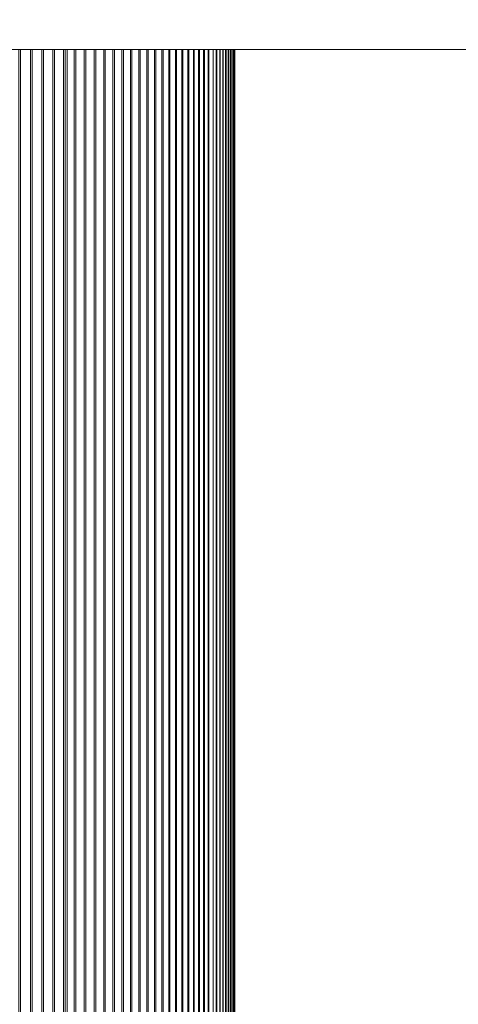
# Model space of a CAD drawing. Header units: inches. Extents: x -412 to -304, y -62 to 18.
# Tile 516 of 656: x -362.7842 to -362.7328, y -8.371 to -8.2555. Entities that reach past the tile are written whole.
import ezdxf

# ---------------------------------------------------------------- set-up
doc = ezdxf.new("R2010")
doc.units = ezdxf.units.IN
doc.header["$LTSCALE"] = 32
doc.header["$MEASUREMENT"] = 0
for name, color, linetype, lineweight in [('Black', 7, 'Continuous', 18), ('Drawing', 7, 'Continuous', 18), ('None', 7, 'Continuous', 18), ('SolidLine', 7, 'Continuous', 15), ('Wood_1-H', 7, 'Continuous', 13)]:
    doc.layers.add(name, color=color, linetype=linetype, lineweight=lineweight)

# ---------------------------------------------------------------- blocks, each defined once
blk = doc.blocks.new('Group-20')
at = {"layer": 'Black'}
for points in [[(-34.54794, 16.53613, 28.9791), (34.54794, 16.53613, 28.9791), (34.54794, -16.53613, 28.9791), (-34.54794, -16.53613, 28.9791)], [(-34.54794, 16.53613, 27.70079), (34.54794, 16.53613, 27.70079), (34.54794, -16.53613, 27.70079), (-34.54794, -16.53613, 27.70079)]]:
    blk.add_3dface(points, dxfattribs=at)
at = {"layer": 'Wood_1-H'}
for points in [[(-35.96494, 17.95313, 28.99879), (35.96494, 17.95313, 28.99879), (35.96494, -17.95313, 28.99879), (-35.96494, -17.95313, 28.99879)], [(-35.96494, 17.95313, 28.9791), (35.96494, 17.95313, 28.9791), (35.96494, -17.95313, 28.9791), (-35.96494, -17.95313, 28.9791)]]:
    blk.add_3dface(points, dxfattribs=at)
blk = doc.blocks.new('MpHtAdjTrough-1095 (3D)')
at = {"layer": 'Black'}
for points in [[(-17.24409, -4.77672), (17.24409, -4.77672), (17.24409, -4.2531), (-17.24409, -4.2531)], [(-17.24409, -4.68617, -0.09826), (17.24409, -4.68617, -0.09826), (17.24409, -4.68619, -0.10032), (-17.24409, -4.68619, -0.10032)], [(-17.24409, -4.68619, -0.0962), (17.24409, -4.68619, -0.0962), (17.24409, -4.68617, -0.09826), (-17.24409, -4.68617, -0.09826)], [(-17.24409, -4.68619, -0.10032), (17.24409, -4.68619, -0.10032), (17.24409, -4.68625, -0.10238), (-17.24409, -4.68625, -0.10238)], [(-17.24409, -4.68626, -0.09414), (17.24409, -4.68626, -0.09414), (17.24409, -4.68619, -0.0962), (-17.24409, -4.68619, -0.0962)], [(-17.24409, -4.68625, -0.10238), (17.24409, -4.68625, -0.10238), (17.24409, -4.68635, -0.10443), (-17.24409, -4.68635, -0.10443)], [(-17.24409, -4.68637, -0.09209), (17.24409, -4.68637, -0.09209), (17.24409, -4.68626, -0.09414), (-17.24409, -4.68626, -0.09414)], [(-17.24409, -4.68635, -0.10443), (17.24409, -4.68635, -0.10443), (17.24409, -4.6865, -0.10649), (-17.24409, -4.6865, -0.10649)], [(-17.24409, -4.68653, -0.09003), (17.24409, -4.68653, -0.09003), (17.24409, -4.68637, -0.09209), (-17.24409, -4.68637, -0.09209)], [(-17.24409, -4.6865, -0.10649), (17.24409, -4.6865, -0.10649), (17.24409, -4.68669, -0.10854), (-17.24409, -4.68669, -0.10854)], [(-17.24409, -4.68672, -0.08798), (17.24409, -4.68672, -0.08798), (17.24409, -4.68653, -0.09003), (-17.24409, -4.68653, -0.09003)], [(-17.24409, -4.68669, -0.10854), (17.24409, -4.68669, -0.10854), (17.24409, -4.68692, -0.11058), (-17.24409, -4.68692, -0.11058)], [(-17.24409, -4.68696, -0.08594), (17.24409, -4.68696, -0.08594), (17.24409, -4.68672, -0.08798), (-17.24409, -4.68672, -0.08798)], [(-17.24409, -4.68692, -0.11058), (17.24409, -4.68692, -0.11058), (17.24409, -4.6872, -0.11262), (-17.24409, -4.6872, -0.11262)], [(-17.24409, -4.68725, -0.0839), (17.24409, -4.68725, -0.0839), (17.24409, -4.68696, -0.08594), (-17.24409, -4.68696, -0.08594)], [(-17.24409, -4.6872, -0.11262), (17.24409, -4.6872, -0.11262), (17.24409, -4.68752, -0.11466), (-17.24409, -4.68752, -0.11466)], [(-17.24409, -4.68757, -0.08186), (17.24409, -4.68757, -0.08186), (17.24409, -4.68725, -0.0839), (-17.24409, -4.68725, -0.0839)], [(-17.24409, -4.68752, -0.11466), (17.24409, -4.68752, -0.11466), (17.24409, -4.68788, -0.11669), (-17.24409, -4.68788, -0.11669)], [(-17.24409, -4.68794, -0.07984), (17.24409, -4.68794, -0.07984), (17.24409, -4.68757, -0.08186), (-17.24409, -4.68757, -0.08186)], [(-17.24409, -4.68788, -0.11669), (17.24409, -4.68788, -0.11669), (17.24409, -4.68828, -0.1187), (-17.24409, -4.68828, -0.1187)], [(-17.24409, -4.68835, -0.07782), (17.24409, -4.68835, -0.07782), (17.24409, -4.68794, -0.07984), (-17.24409, -4.68794, -0.07984)], [(-17.24409, -4.68828, -0.1187), (17.24409, -4.68828, -0.1187), (17.24409, -4.68872, -0.12072), (-17.24409, -4.68872, -0.12072)], [(-17.24409, -4.68929, -0.07381), (17.24409, -4.68929, -0.07381), (17.24409, -4.68835, -0.07782), (-17.24409, -4.68835, -0.07782)], [(-17.24409, -4.68872, -0.12072), (17.24409, -4.68872, -0.12072), (17.24409, -4.68921, -0.12272), (-17.24409, -4.68921, -0.12272)], [(-17.24409, -4.68921, -0.12272), (17.24409, -4.68921, -0.12272), (17.24409, -4.68974, -0.12471), (-17.24409, -4.68974, -0.12471)], [(-17.24409, -4.68983, -0.07182), (17.24409, -4.68983, -0.07182), (17.24409, -4.68929, -0.07381), (-17.24409, -4.68929, -0.07381)], [(-17.24409, -4.68974, -0.12471), (17.24409, -4.68974, -0.12471), (17.24409, -4.69031, -0.12668), (-17.24409, -4.69031, -0.12668)], [(-17.24409, -4.69041, -0.06985), (17.24409, -4.69041, -0.06985), (17.24409, -4.68983, -0.07182), (-17.24409, -4.68983, -0.07182)], [(-17.24409, -4.69031, -0.12668), (17.24409, -4.69031, -0.12668), (17.24409, -4.69092, -0.12865), (-17.24409, -4.69092, -0.12865)], [(-17.24409, -4.69103, -0.06788), (17.24409, -4.69103, -0.06788), (17.24409, -4.69041, -0.06985), (-17.24409, -4.69041, -0.06985)], [(-17.24409, -4.69092, -0.12865), (17.24409, -4.69092, -0.12865), (17.24409, -4.69158, -0.1306), (-17.24409, -4.69158, -0.1306)], [(-17.24409, -4.69169, -0.06593), (17.24409, -4.69169, -0.06593), (17.24409, -4.69103, -0.06788), (-17.24409, -4.69103, -0.06788)], [(-17.24409, -4.69158, -0.1306), (17.24409, -4.69158, -0.1306), (17.24409, -4.69227, -0.13254), (-17.24409, -4.69227, -0.13254)], [(-17.24409, -4.69239, -0.064), (17.24409, -4.69239, -0.064), (17.24409, -4.69169, -0.06593), (-17.24409, -4.69169, -0.06593)], [(-17.24409, -4.69227, -0.13254), (17.24409, -4.69227, -0.13254), (17.24409, -4.693, -0.13447), (-17.24409, -4.693, -0.13447)], [(-17.24409, -4.69313, -0.06208), (17.24409, -4.69313, -0.06208), (17.24409, -4.69239, -0.064), (-17.24409, -4.69239, -0.064)], [(-17.24409, -4.693, -0.13447), (17.24409, -4.693, -0.13447), (17.24409, -4.69378, -0.13637), (-17.24409, -4.69378, -0.13637)], [(-17.24409, -4.69391, -0.06017), (17.24409, -4.69391, -0.06017), (17.24409, -4.69313, -0.06208), (-17.24409, -4.69313, -0.06208)], [(-17.24409, -4.69378, -0.13637), (17.24409, -4.69378, -0.13637), (17.24409, -4.69459, -0.13827), (-17.24409, -4.69459, -0.13827)], [(-17.24409, -4.69473, -0.05828), (17.24409, -4.69473, -0.05828), (17.24409, -4.69391, -0.06017), (-17.24409, -4.69391, -0.06017)], [(-17.24409, -4.69459, -0.13827), (17.24409, -4.69459, -0.13827), (17.24409, -4.69544, -0.14014), (-17.24409, -4.69544, -0.14014)], [(-17.24409, -4.69559, -0.05641), (17.24409, -4.69559, -0.05641), (17.24409, -4.69473, -0.05828), (-17.24409, -4.69473, -0.05828)], [(-17.24409, -4.69544, -0.14014), (17.24409, -4.69544, -0.14014), (17.24409, -4.69634, -0.142), (-17.24409, -4.69634, -0.142)], [(-17.24409, -4.69648, -0.05456), (17.24409, -4.69648, -0.05456), (17.24409, -4.69559, -0.05641), (-17.24409, -4.69559, -0.05641)], [(-17.24409, -4.69634, -0.142), (17.24409, -4.69634, -0.142), (17.24409, -4.69727, -0.14383), (-17.24409, -4.69727, -0.14383)], [(-17.24409, -4.69742, -0.05272), (17.24409, -4.69742, -0.05272), (17.24409, -4.69648, -0.05456), (-17.24409, -4.69648, -0.05456)], [(-17.24409, -4.69727, -0.14383), (17.24409, -4.69727, -0.14383), (17.24409, -4.69824, -0.14565), (-17.24409, -4.69824, -0.14565)], [(-17.24409, -4.6984, -0.05091), (17.24409, -4.6984, -0.05091), (17.24409, -4.69742, -0.05272), (-17.24409, -4.69742, -0.05272)], [(-17.24409, -4.69824, -0.14565), (17.24409, -4.69824, -0.14565), (17.24409, -4.69924, -0.14745), (-17.24409, -4.69924, -0.14745)], [(-17.24409, -4.69941, -0.04912), (17.24409, -4.69941, -0.04912), (17.24409, -4.6984, -0.05091), (-17.24409, -4.6984, -0.05091)], [(-17.24409, -4.69924, -0.14745), (17.24409, -4.69924, -0.14745), (17.24409, -4.70029, -0.14922), (-17.24409, -4.70029, -0.14922)], [(-17.24409, -4.70046, -0.04735), (17.24409, -4.70046, -0.04735), (17.24409, -4.69941, -0.04912), (-17.24409, -4.69941, -0.04912)], [(-17.24409, -4.70029, -0.14922), (17.24409, -4.70029, -0.14922), (17.24409, -4.70137, -0.15097), (-17.24409, -4.70137, -0.15097)], [(-17.24409, -4.70155, -0.0456), (17.24409, -4.70155, -0.0456), (17.24409, -4.70046, -0.04735), (-17.24409, -4.70046, -0.04735)], [(-17.24409, -4.70137, -0.15097), (17.24409, -4.70137, -0.15097), (17.24409, -4.70249, -0.1527), (-17.24409, -4.70249, -0.1527)], [(-17.24409, -4.70267, -0.04387), (17.24409, -4.70267, -0.04387), (17.24409, -4.70155, -0.0456), (-17.24409, -4.70155, -0.0456)], [(-17.24409, -4.70249, -0.1527), (17.24409, -4.70249, -0.1527), (17.24409, -4.70364, -0.15441), (-17.24409, -4.70364, -0.15441)], [(-17.24409, -4.70383, -0.04217), (17.24409, -4.70383, -0.04217), (17.24409, -4.70267, -0.04387), (-17.24409, -4.70267, -0.04387)], [(-17.24409, -4.70364, -0.15441), (17.24409, -4.70364, -0.15441), (17.24409, -4.70483, -0.15609), (-17.24409, -4.70483, -0.15609)], [(-17.24409, -4.70502, -0.04049), (17.24409, -4.70502, -0.04049), (17.24409, -4.70383, -0.04217), (-17.24409, -4.70383, -0.04217)], [(-17.24409, -4.70483, -0.15609), (17.24409, -4.70483, -0.15609), (17.24409, -4.70605, -0.15775), (-17.24409, -4.70605, -0.15775)], [(-17.24409, -4.70625, -0.03884), (17.24409, -4.70625, -0.03884), (17.24409, -4.70502, -0.04049), (-17.24409, -4.70502, -0.04049)], [(-17.24409, -4.70605, -0.15775), (17.24409, -4.70605, -0.15775), (17.24409, -4.70731, -0.15938), (-17.24409, -4.70731, -0.15938)], [(-17.24409, -4.70752, -0.03721), (17.24409, -4.70752, -0.03721), (17.24409, -4.70625, -0.03884), (-17.24409, -4.70625, -0.03884)], [(-17.24409, -4.70731, -0.15938), (17.24409, -4.70731, -0.15938), (17.24409, -4.7086, -0.16098), (-17.24409, -4.7086, -0.16098)], [(-17.24409, -4.70881, -0.03561), (17.24409, -4.70881, -0.03561), (17.24409, -4.70752, -0.03721), (-17.24409, -4.70752, -0.03721)], [(-17.24409, -4.7086, -0.16098), (17.24409, -4.7086, -0.16098), (17.24409, -4.70993, -0.16256), (-17.24409, -4.70993, -0.16256)], [(-17.24409, -4.71014, -0.03404), (17.24409, -4.71014, -0.03404), (17.24409, -4.70881, -0.03561), (-17.24409, -4.70881, -0.03561)], [(-17.24409, -4.70993, -0.16256), (17.24409, -4.70993, -0.16256), (17.24409, -4.71129, -0.1641), (-17.24409, -4.71129, -0.1641)], [(-17.24409, -4.71151, -0.0325), (17.24409, -4.71151, -0.0325), (17.24409, -4.71014, -0.03404), (-17.24409, -4.71014, -0.03404)], [(-17.24409, -4.71129, -0.1641), (17.24409, -4.71129, -0.1641), (17.24409, -4.71268, -0.16562), (-17.24409, -4.71268, -0.16562)]]:
    blk.add_3dface(points, dxfattribs=at)
for points, invisible_edges in [([(-17.24409, -4.77672), (-17.24409, -4.2531), (-17.24409, -4.2531, -0.03937), (-17.24409, -4.61548, -0.03937)], 8), ([(-17.24409, -4.61548, -0.03937), (-17.24409, -4.70585, -0.03937), (-17.24409, -4.77672, -0.00787), (-17.24409, -4.77672)], 10), ([(-17.24409, -4.70585, -0.03937), (-17.24409, -4.61548, -0.03937), (-17.2372, -4.6196, -0.03937)], 8), ([(-17.2372, -4.6196, -0.03937), (-17.21786, -4.62967, -0.03937), (-17.24409, -4.70585, -0.03937)], 10), ([(-17.21786, -4.62967, -0.03937), (-17.19771, -4.63802, -0.03937), (-17.24409, -4.70585, -0.03937)], 10), ([(-17.19771, -4.63802, -0.03937), (-17.17691, -4.64458, -0.03937), (-17.24409, -4.70585, -0.03937)], 10), ([(-17.24409, -4.70585, -0.03937), (-17.17691, -4.64458, -0.03937), (-17.15562, -4.6493, -0.03937)], 9), ([(-17.15562, -4.6493, -0.03937), (-17.13399, -4.65215, -0.03937), (-17.24409, -4.70585, -0.03937)], 10), ([(-17.24409, -4.70585, -0.03937), (-17.13399, -4.65215, -0.03937), (-17.1122, -4.6531, -0.03937)], 9), ([(-17.1122, -4.6531, -0.03937), (-10.34646, -4.6531, -0.03937), (-10.34646, -4.70585, -0.03937), (-17.24409, -4.70585, -0.03937)], 10), ([(-17.24409, -4.68625, -0.10238), (-17.24409, -4.68619, -0.10032), (-17.24409, -4.68617, -0.09826), (-17.24409, -4.68625, -0.10238)], 12), ([(-17.24409, -4.68617, -0.09826), (-17.24409, -4.68619, -0.0962), (-17.24409, -4.68626, -0.09414), (-17.24409, -4.68617, -0.09826)], 12), ([(-17.24409, -4.6865, -0.10649), (-17.24409, -4.68625, -0.10238), (-17.24409, -4.68617, -0.09826), (-17.24409, -4.6865, -0.10649)], 15), ([(-17.24409, -4.68617, -0.09826), (-17.24409, -4.68626, -0.09414), (-17.24409, -4.68653, -0.09003), (-17.24409, -4.68617, -0.09826)], 15), ([(-17.24409, -4.68617, -0.09826), (-17.24409, -4.68653, -0.09003), (-17.24409, -4.68725, -0.0839), (-17.24409, -4.68617, -0.09826)], 15), ([(-17.24409, -4.68828, -0.1187), (-17.24409, -4.6865, -0.10649), (-17.24409, -4.68617, -0.09826), (-17.24409, -4.68828, -0.1187)], 15), ([(-17.24409, -4.68617, -0.09826), (-17.24409, -4.68725, -0.0839), (-17.24409, -4.68983, -0.07182), (-17.24409, -4.68617, -0.09826)], 15), ([(-17.24409, -4.68828, -0.1187), (-17.24409, -4.68617, -0.09826), (-17.24409, -4.68983, -0.07182), (-17.24409, -4.68828, -0.1187)], 15), ([(-17.24409, -4.68624, -0.09461), (17.24409, -4.68624, -0.09461), (17.24409, -4.68628, -0.10311), (-17.24409, -4.68628, -0.10311)], 5), ([(-17.24409, -4.68694, -0.08614), (17.24409, -4.68694, -0.08614), (17.24409, -4.68624, -0.09461), (-17.24409, -4.68624, -0.09461)], 5), ([(-17.24409, -4.78459, -0.00787), (-17.24409, -4.68624, -0.09461), (-17.24409, -4.68628, -0.10311), (-17.24409, -4.68705, -0.11157)], 9), ([(-17.24409, -4.68836, -0.07776), (-17.24409, -4.68694, -0.08614), (-17.24409, -4.68624, -0.09461), (-17.24409, -4.78459, -0.00787)], 12), ([(-17.24409, -4.6865, -0.10649), (-17.24409, -4.68635, -0.10443), (-17.24409, -4.68625, -0.10238), (-17.24409, -4.6865, -0.10649)], 12), ([(-17.24409, -4.68626, -0.09414), (-17.24409, -4.68637, -0.09209), (-17.24409, -4.68653, -0.09003), (-17.24409, -4.68626, -0.09414)], 12), ([(-17.24409, -4.68628, -0.10311), (17.24409, -4.68628, -0.10311), (17.24409, -4.68705, -0.11157), (-17.24409, -4.68705, -0.11157)], 5), ([(-17.24409, -4.6872, -0.11262), (-17.24409, -4.68669, -0.10854), (-17.24409, -4.6865, -0.10649), (-17.24409, -4.6872, -0.11262)], 13), ([(-17.24409, -4.68828, -0.1187), (-17.24409, -4.6872, -0.11262), (-17.24409, -4.6865, -0.10649), (-17.24409, -4.68828, -0.1187)], 15), ([(-17.24409, -4.68653, -0.09003), (-17.24409, -4.68672, -0.08798), (-17.24409, -4.68725, -0.0839), (-17.24409, -4.68653, -0.09003)], 14), ([(-17.24409, -4.6872, -0.11262), (-17.24409, -4.68692, -0.11058), (-17.24409, -4.68669, -0.10854), (-17.24409, -4.6872, -0.11262)], 12), ([(-17.24409, -4.68672, -0.08798), (-17.24409, -4.68696, -0.08594), (-17.24409, -4.68725, -0.0839), (-17.24409, -4.68672, -0.08798)], 12), ([(-17.24409, -4.68836, -0.07776), (17.24409, -4.68836, -0.07776), (17.24409, -4.68694, -0.08614), (-17.24409, -4.68694, -0.08614)], 5), ([(-17.24409, -4.68705, -0.11157), (17.24409, -4.68705, -0.11157), (17.24409, -4.68855, -0.11994), (-17.24409, -4.68855, -0.11994)], 5), ([(-17.24409, -4.68705, -0.11157), (-17.24409, -4.68855, -0.11994), (-17.24409, -4.78459, -0.00787)], 10), ([(-17.24409, -4.68828, -0.1187), (-17.24409, -4.68752, -0.11466), (-17.24409, -4.6872, -0.11262), (-17.24409, -4.68828, -0.1187)], 13), ([(-17.24409, -4.68725, -0.0839), (-17.24409, -4.68757, -0.08186), (-17.24409, -4.68794, -0.07984), (-17.24409, -4.68725, -0.0839)], 12), ([(-17.24409, -4.68725, -0.0839), (-17.24409, -4.68794, -0.07984), (-17.24409, -4.68835, -0.07782), (-17.24409, -4.68725, -0.0839)], 13), ([(-17.24409, -4.68725, -0.0839), (-17.24409, -4.68835, -0.07782), (-17.24409, -4.68983, -0.07182), (-17.24409, -4.68725, -0.0839)], 15), ([(-17.24409, -4.68828, -0.1187), (-17.24409, -4.68788, -0.11669), (-17.24409, -4.68752, -0.11466), (-17.24409, -4.68828, -0.1187)], 12), ([(-17.24409, -4.68974, -0.12471), (-17.24409, -4.68872, -0.12072), (-17.24409, -4.68828, -0.1187), (-17.24409, -4.68974, -0.12471)], 13), ([(-17.24409, -4.693, -0.13447), (-17.24409, -4.68974, -0.12471), (-17.24409, -4.68828, -0.1187), (-17.24409, -4.693, -0.13447)], 15), ([(-17.24409, -4.69924, -0.14745), (-17.24409, -4.693, -0.13447), (-17.24409, -4.68828, -0.1187), (-17.24409, -4.69924, -0.14745)], 15), ([(-17.24409, -4.72325, -0.1754), (-17.24409, -4.69924, -0.14745), (-17.24409, -4.68828, -0.1187), (-17.24409, -4.72325, -0.1754)], 15), ([(-17.24409, -4.68828, -0.1187), (-17.24409, -4.68983, -0.07182), (-17.24409, -4.70502, -0.04049), (-17.24409, -4.68828, -0.1187)], 15), ([(-17.24409, -4.72325, -0.1754), (-17.24409, -4.68828, -0.1187), (-17.24409, -4.70502, -0.04049), (-17.24409, -4.72325, -0.1754)], 15), ([(-17.24409, -4.68835, -0.07782), (-17.24409, -4.68929, -0.07381), (-17.24409, -4.68983, -0.07182), (-17.24409, -4.68835, -0.07782)], 12), ([(-17.24409, -4.6905, -0.06953), (17.24409, -4.6905, -0.06953), (17.24409, -4.68836, -0.07776), (-17.24409, -4.68836, -0.07776)], 5), ([(-17.24409, -4.6905, -0.06953), (-17.24409, -4.68836, -0.07776), (-17.24409, -4.78459, -0.00787)], 10), ([(-17.24409, -4.68855, -0.11994), (17.24409, -4.68855, -0.11994), (17.24409, -4.69076, -0.12814), (-17.24409, -4.69076, -0.12814)], 5), ([(-17.24409, -4.68855, -0.11994), (-17.24409, -4.69076, -0.12814), (-17.24409, -4.78459, -0.00787)], 10), ([(-17.24409, -4.68974, -0.12471), (-17.24409, -4.68921, -0.12272), (-17.24409, -4.68872, -0.12072), (-17.24409, -4.68974, -0.12471)], 12), ([(-17.24409, -4.69158, -0.1306), (-17.24409, -4.69031, -0.12668), (-17.24409, -4.68974, -0.12471), (-17.24409, -4.69158, -0.1306)], 13), ([(-17.24409, -4.693, -0.13447), (-17.24409, -4.69158, -0.1306), (-17.24409, -4.68974, -0.12471), (-17.24409, -4.693, -0.13447)], 15), ([(-17.24409, -4.68983, -0.07182), (-17.24409, -4.69041, -0.06985), (-17.24409, -4.69103, -0.06788), (-17.24409, -4.68983, -0.07182)], 12), ([(-17.24409, -4.68983, -0.07182), (-17.24409, -4.69103, -0.06788), (-17.24409, -4.69239, -0.064), (-17.24409, -4.68983, -0.07182)], 15), ([(-17.24409, -4.68983, -0.07182), (-17.24409, -4.69239, -0.064), (-17.24409, -4.69648, -0.05456), (-17.24409, -4.68983, -0.07182)], 15), ([(-17.24409, -4.68983, -0.07182), (-17.24409, -4.69648, -0.05456), (-17.24409, -4.70502, -0.04049), (-17.24409, -4.68983, -0.07182)], 15), ([(-17.24409, -4.69158, -0.1306), (-17.24409, -4.69092, -0.12865), (-17.24409, -4.69031, -0.12668), (-17.24409, -4.69158, -0.1306)], 12), ([(-17.24409, -4.69335, -0.06152), (17.24409, -4.69335, -0.06152), (17.24409, -4.6905, -0.06953), (-17.24409, -4.6905, -0.06953)], 5), ([(-17.24409, -4.78459, -0.00787), (-17.24409, -4.69687, -0.05379), (-17.24409, -4.69335, -0.06152), (-17.24409, -4.6905, -0.06953)], 9), ([(-17.24409, -4.69076, -0.12814), (17.24409, -4.69076, -0.12814), (17.24409, -4.69368, -0.13613), (-17.24409, -4.69368, -0.13613)], 5), ([(-17.24409, -4.69076, -0.12814), (-17.24409, -4.69368, -0.13613), (-17.24409, -4.69727, -0.14383), (-17.24409, -4.78459, -0.00787)], 12), ([(-17.24409, -4.69103, -0.06788), (-17.24409, -4.69169, -0.06593), (-17.24409, -4.69239, -0.064), (-17.24409, -4.69103, -0.06788)], 12), ([(-17.24409, -4.693, -0.13447), (-17.24409, -4.69227, -0.13254), (-17.24409, -4.69158, -0.1306), (-17.24409, -4.693, -0.13447)], 12), ([(-17.24409, -4.69239, -0.064), (-17.24409, -4.69313, -0.06208), (-17.24409, -4.69391, -0.06017), (-17.24409, -4.69239, -0.064)], 12), ([(-17.24409, -4.69239, -0.064), (-17.24409, -4.69391, -0.06017), (-17.24409, -4.69648, -0.05456), (-17.24409, -4.69239, -0.064)], 15), ([(-17.24409, -4.69459, -0.13827), (-17.24409, -4.69378, -0.13637), (-17.24409, -4.693, -0.13447), (-17.24409, -4.69459, -0.13827)], 12), ([(-17.24409, -4.69544, -0.14014), (-17.24409, -4.69459, -0.13827), (-17.24409, -4.693, -0.13447), (-17.24409, -4.69544, -0.14014)], 14), ([(-17.24409, -4.69924, -0.14745), (-17.24409, -4.69544, -0.14014), (-17.24409, -4.693, -0.13447), (-17.24409, -4.69924, -0.14745)], 15), ([(-17.24409, -4.69687, -0.05379), (17.24409, -4.69687, -0.05379), (17.24409, -4.69335, -0.06152), (-17.24409, -4.69335, -0.06152)], 5), ([(-17.24409, -4.69368, -0.13613), (17.24409, -4.69368, -0.13613), (17.24409, -4.69727, -0.14383), (-17.24409, -4.69727, -0.14383)], 5), ([(-17.24409, -4.69391, -0.06017), (-17.24409, -4.69473, -0.05828), (-17.24409, -4.69559, -0.05641), (-17.24409, -4.69391, -0.06017)], 12), ([(-17.24409, -4.69391, -0.06017), (-17.24409, -4.69559, -0.05641), (-17.24409, -4.69648, -0.05456), (-17.24409, -4.69391, -0.06017)], 13), ([(-17.24409, -4.69727, -0.14383), (-17.24409, -4.69634, -0.142), (-17.24409, -4.69544, -0.14014), (-17.24409, -4.69727, -0.14383)], 12), ([(-17.24409, -4.69924, -0.14745), (-17.24409, -4.69727, -0.14383), (-17.24409, -4.69544, -0.14014), (-17.24409, -4.69924, -0.14745)], 15), ([(-17.24409, -4.69648, -0.05456), (-17.24409, -4.69742, -0.05272), (-17.24409, -4.6984, -0.05091), (-17.24409, -4.69648, -0.05456)], 12), ([(-17.24409, -4.69648, -0.05456), (-17.24409, -4.6984, -0.05091), (-17.24409, -4.70046, -0.04735), (-17.24409, -4.69648, -0.05456)], 15), ([(-17.24409, -4.69648, -0.05456), (-17.24409, -4.70046, -0.04735), (-17.24409, -4.70502, -0.04049), (-17.24409, -4.69648, -0.05456)], 15), ([(-17.24409, -4.70105, -0.04638), (17.24409, -4.70105, -0.04638), (17.24409, -4.69687, -0.05379), (-17.24409, -4.69687, -0.05379)], 5), ([(-17.24409, -4.78459, -0.00787), (-17.24409, -4.70585, -0.03937), (-17.24409, -4.70105, -0.04638), (-17.24409, -4.69687, -0.05379)], 9), ([(-17.24409, -4.69924, -0.14745), (-17.24409, -4.69824, -0.14565), (-17.24409, -4.69727, -0.14383), (-17.24409, -4.69924, -0.14745)], 12), ([(-17.24409, -4.69727, -0.14383), (17.24409, -4.69727, -0.14383), (17.24409, -4.70151, -0.1512), (-17.24409, -4.70151, -0.1512)], 5), ([(-17.24409, -4.78459, -0.00787), (-17.24409, -4.69727, -0.14383), (-17.24409, -4.70151, -0.1512)], 9), ([(-17.24409, -4.6984, -0.05091), (-17.24409, -4.69941, -0.04912), (-17.24409, -4.70046, -0.04735), (-17.24409, -4.6984, -0.05091)], 12), ([(-17.24409, -4.70137, -0.15097), (-17.24409, -4.70029, -0.14922), (-17.24409, -4.69924, -0.14745), (-17.24409, -4.70137, -0.15097)], 12), ([(-17.24409, -4.70364, -0.15441), (-17.24409, -4.70137, -0.15097), (-17.24409, -4.69924, -0.14745), (-17.24409, -4.70364, -0.15441)], 15), ([(-17.24409, -4.70993, -0.16256), (-17.24409, -4.70364, -0.15441), (-17.24409, -4.69924, -0.14745), (-17.24409, -4.70993, -0.16256)], 15), ([(-17.24409, -4.72325, -0.1754), (-17.24409, -4.70993, -0.16256), (-17.24409, -4.69924, -0.14745), (-17.24409, -4.72325, -0.1754)], 15), ([(-17.24409, -4.70046, -0.04735), (-17.24409, -4.70155, -0.0456), (-17.24409, -4.70267, -0.04387), (-17.24409, -4.70046, -0.04735)], 12), ([(-17.24409, -4.70046, -0.04735), (-17.24409, -4.70267, -0.04387), (-17.24409, -4.70502, -0.04049), (-17.24409, -4.70046, -0.04735)], 15), ([(17.24409, -4.70105, -0.04638), (-17.24409, -4.70105, -0.04638), (-3.44882, -4.70585, -0.03937), (3.44882, -4.70585, -0.03937)], 11), ([(-17.24409, -4.70105, -0.04638), (-10.34646, -4.70585, -0.03937), (-3.44882, -4.70585, -0.03937)], 9), ([(-17.24409, -4.70105, -0.04638), (-17.24409, -4.70585, -0.03937), (-10.34646, -4.70585, -0.03937)], 8), ([(-17.24409, -4.70364, -0.15441), (-17.24409, -4.70249, -0.1527), (-17.24409, -4.70137, -0.15097), (-17.24409, -4.70364, -0.15441)], 12), ([(-17.24409, -4.70151, -0.1512), (17.24409, -4.70151, -0.1512), (17.24409, -4.70637, -0.15817), (-17.24409, -4.70637, -0.15817)], 5), ([(-17.24409, -4.70151, -0.1512), (-17.24409, -4.70637, -0.15817), (-17.24409, -4.71182, -0.16469), (-17.24409, -4.78459, -0.00787)], 12), ([(-17.24409, -4.70267, -0.04387), (-17.24409, -4.70383, -0.04217), (-17.24409, -4.70502, -0.04049), (-17.24409, -4.70267, -0.04387)], 12), ([(-17.24409, -4.70605, -0.15775), (-17.24409, -4.70483, -0.15609), (-17.24409, -4.70364, -0.15441), (-17.24409, -4.70605, -0.15775)], 12), ([(-17.24409, -4.70993, -0.16256), (-17.24409, -4.70605, -0.15775), (-17.24409, -4.70364, -0.15441), (-17.24409, -4.70993, -0.16256)], 15), ([(-17.24409, -4.70502, -0.04049), (-17.24409, -4.70625, -0.03884), (-17.24409, -4.70881, -0.03561), (-17.24409, -4.70502, -0.04049)], 14), ([(-17.24409, -4.70502, -0.04049), (-17.24409, -4.70881, -0.03561), (-17.24409, -4.71151, -0.0325), (-17.24409, -4.70502, -0.04049)], 15), ([(-17.24409, -4.70502, -0.04049), (-17.24409, -4.71151, -0.0325), (-17.24409, -4.72191, -0.02254), (-17.24409, -4.70502, -0.04049)], 15), ([(-17.24409, -4.70502, -0.04049), (-17.24409, -4.72191, -0.02254), (-17.24409, -4.75032, -0.00616), (-17.24409, -4.70502, -0.04049)], 15), ([(-17.24409, -4.70502, -0.04049), (-17.24409, -4.75032, -0.00616), (-17.24409, -4.78459, -0.00787), (-17.24409, -4.70502, -0.04049)], 15), ([(-17.24409, -4.70502, -0.04049), (-17.24409, -4.78459, -0.00787), (-17.24409, -4.79247, -0.00787), (-17.24409, -4.70502, -0.04049)], 13), ([(-17.24409, -4.72325, -0.1754), (-17.24409, -4.70502, -0.04049), (-17.24409, -4.79247, -0.00787), (-17.24409, -4.72325, -0.1754)], 15), ([(-17.24409, -4.70585, -0.03937), (-17.24409, -4.78459, -0.00787), (-17.24409, -4.77672, -0.00787)], 9), ([(-17.24409, -4.7086, -0.16098), (-17.24409, -4.70731, -0.15938), (-17.24409, -4.70605, -0.15775), (-17.24409, -4.7086, -0.16098)], 12), ([(-17.24409, -4.70993, -0.16256), (-17.24409, -4.7086, -0.16098), (-17.24409, -4.70605, -0.15775), (-17.24409, -4.70993, -0.16256)], 14), ([(-17.24409, -4.70625, -0.03884), (-17.24409, -4.70752, -0.03721), (-17.24409, -4.70881, -0.03561), (-17.24409, -4.70625, -0.03884)], 12), ([(-17.24409, -4.70637, -0.15817), (17.24409, -4.70637, -0.15817), (17.24409, -4.71182, -0.16469), (-17.24409, -4.71182, -0.16469)], 5), ([(-17.24409, -4.70881, -0.03561), (-17.24409, -4.71014, -0.03404), (-17.24409, -4.71151, -0.0325), (-17.24409, -4.70881, -0.03561)], 12), ([(-17.24409, -4.71268, -0.16562), (-17.24409, -4.71129, -0.1641), (-17.24409, -4.70993, -0.16256), (-17.24409, -4.71268, -0.16562)], 12), ([(-17.24409, -4.71555, -0.16857), (-17.24409, -4.71268, -0.16562), (-17.24409, -4.70993, -0.16256), (-17.24409, -4.71555, -0.16857)], 15), ([(-17.24409, -4.72325, -0.1754), (-17.24409, -4.71555, -0.16857), (-17.24409, -4.70993, -0.16256), (-17.24409, -4.72325, -0.1754)], 15)]:
    blk.add_3dface(points, dxfattribs=dict(at, invisible_edges=invisible_edges))
blk = doc.blocks.new('Group-23')
at = {"layer": 'None'}
blk.add_blockref('Group-20', (0, 0), dxfattribs=at)
at = {"layer": 'SolidLine', "color": 7}
blk.add_blockref('MpHtAdjTrough-1095 (3D)', (0, 0, 27.70079), dxfattribs=at)
blk = doc.blocks.new('MP Ht Adju Rect Table (3D)')
at = {"layer": 'None'}
blk.add_blockref('Group-23', (0, 0), dxfattribs=at)
at = {"layer": 'Drawing', "color": 0, "flags": 1}
for tag in ['Tag', 'Catalog', 'Option1', 'Option2', 'Option3', 'Option4', 'Option5', 'Option6', 'Option7', 'Option8', 'Option9', 'Option10', 'Option11', 'Option12', 'Custom', 'FinishGroup', 'Discount', 'Item2', 'Item3', 'Item6', 'Item9', 'Item10', 'Item12', 'Item13', 'Item16', 'Item19', 'Item20', 'Item21', 'Item22', 'Item23', 'Item24', 'Item25', 'Item8', 'Item18', 'Item1', 'Item4', 'Item5', 'Item7', 'Item11', 'Item14', 'Item15', 'Item17']:
    blk.add_attdef(tag, (-16.60664, -46.53056), '', height=0.00709, dxfattribs=at)

msp = doc.modelspace()

# ---------------------------------------------------------------- block references
at = {"layer": 'Drawing', "rotation": 270}
msp.add_blockref('MP Ht Adju Rect Table (3D)', (-358.07283, -25.50309), dxfattribs=at)

doc.saveas('drawing.dxf')
